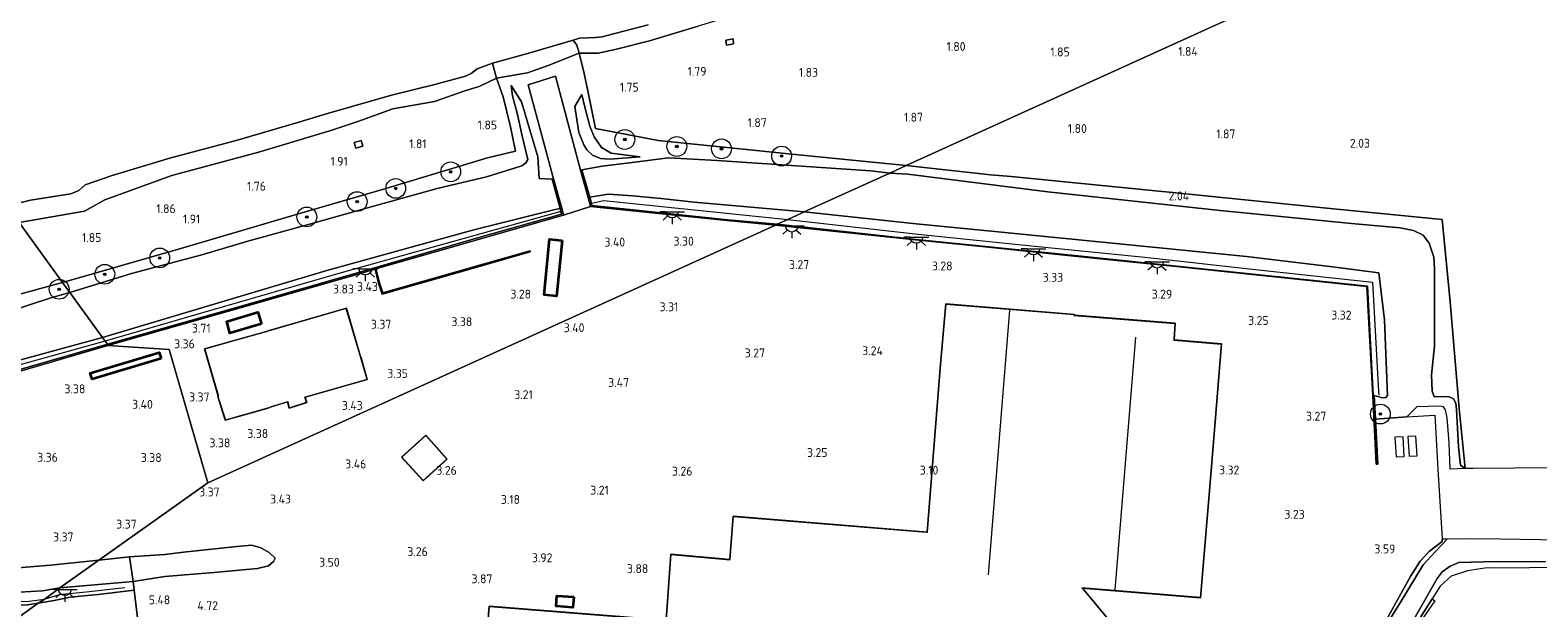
# Model space of a CAD drawing. Extents: x 130905 to 137824, y 412333 to 417928.
# Tile 278 of 313: x 137169 to 137474, y 416423 to 416540. Entities that reach past the tile are written whole.
import ezdxf
from ezdxf.enums import TextEntityAlignment as Align

# ---------------------------------------------------------------- set-up
doc = ezdxf.new("R2010")
doc.units = 0
for name, color, linetype, lineweight in [('B-ME-BV-GELEIDECONSTRUCTIE_GELEIDEBARRIER-G', 210, 'BV-GELEIDEBARRIER', 18), ('B-ME-GR-BOOM-S', 90, 'Continuous', 25), ('B-ME-GR-GRAS-GV', 60, 'Continuous', 13), ('B-ME-GW-OPHOGING_KRUIN-G', 90, 'Continuous', 18), ('B-ME-GW-TALUD_KRUIN-G', 90, 'Continuous', 18), ('B-ME-GW-TALUD_TEEN-G', 90, 'Continuous', 18), ('B-ME-IE-TERREINAFSCHEIDING_DOORGANG-G', 210, 'Continuous', 18), ('B-ME-IE-TERREINAFSCHEIDING_KUNSTMATIG_HEKWERK-G', 20, 'IE-TERREINAFSCHEIDING-KUNSTMATIG', 18), ('B-ME-IE-TERREINAFSCHEIDING_KUNSTMATIG_MUUR-GV', 90, 'Continuous', 18), ('B-ME-KG-KADASTRAAL_DAKRAND-G', 170, 'Continuous', 18), ('B-ME-KG-KADASTRAAL_NOK-G', 10, 'Continuous', 18), ('B-ME-KL-ET_LS_OV_LICHTPUNT-S', 190, 'Continuous', 25), ('B-ME-OB-BEKLEDING_STEEN-GV', 30, 'Continuous', 18), ('B-ME-OB-OEVERVOORZIENING-G', 7, 'Continuous', 18), ('B-ME-OG-BEBOUWING_BEDRIJVEN-GV', 7, 'Continuous', 18), ('B-ME-OG-BEBOUWING_KANTOOR-GV', 7, 'Continuous', 18), ('B-ME-OG-BEBOUWING_NUTSGEBOUW-GV', 7, 'Continuous', 18), ('B-ME-OG-BEBOUWING_OPSLAG-GV', 7, 'Continuous', 35), ('B-ME-OG-BEBOUWING_SCHUUR-GV', 7, 'Continuous', 35), ('B-ME-OG-TERREIN_BEDRIJVENTERREIN-GV', 7, 'Continuous', 18), ('B-ME-OG-WATER_RIVIER-GV', 130, 'Continuous', 18), ('B-ME-VH-VERHARDING_ASFALT-GV', 252, 'Continuous', 18), ('B-ME-VH-VERHARDING_BETON-GV', 252, 'Continuous', 18), ('B-ME-VH-VERHARDING_HALFVERHARDING-GV', 252, 'Continuous', 18), ('B-ME-VH-VERHARDING_STRAATBAKSTEEN-GV', 252, 'Continuous', 18), ('B-ME-VH-VERHARDING_TEGEL-GV', 252, 'Continuous', 18), ('X-XX-AL-HOOGTELABEL-S', 7, 'Continuous', 25)]:
    doc.layers.add(name, color=color, linetype=linetype, lineweight=lineweight)
doc.styles.add('NLCS-ISO-ANNOTATIVE-T18', font='NLCS-ISO.ttf', dxfattribs={"height": 1.8})
doc.linetypes.add('BV-GELEIDEBARRIER', pattern='A,10,-3,[109,NLCS.SHX,S=1,R=0,X=0,Y=0],-3', length=16)
doc.linetypes.add('IE-TERREINAFSCHEIDING-KUNSTMATIG', pattern='A,4,[82,NLCS.SHX,S=0.75,R=90,X=0,Y=0],4,-2', length=10)

# ---------------------------------------------------------------- blocks, each defined once
blk = doc.blocks.new('SAL-HOOGTELABEL-SO')
at = {"color": 0, "linetype": 'ByBlock', "lineweight": -2, "style": 'NLCS-ISO-ANNOTATIVE-T18'}
blk.add_attdef('HOOGTE', text='', height=1.8, dxfattribs=at).set_placement((2.79, 0), align=Align.RIGHT)
blk = doc.blocks.new('SGR-BOOM_01-SO')
at = {"linetype": 'ByBlock', "lineweight": 18}
h = blk.add_hatch(color=0, dxfattribs=at)
h.dxf.hatch_style = 1
edge = h.paths.add_edge_path()
edge.add_arc((0, 0), 0.25, 0, 360)
at = {"color": 0, "linetype": 'ByBlock', "lineweight": 18}
for radius in [2, 0.25]:
    blk.add_circle((0, 0), radius, dxfattribs=at)
blk = doc.blocks.new('SKL-ET_OV_LICHTPUNT-SO')
at = {"color": 0, "linetype": 'ByBlock', "lineweight": 18}
for points in [[(-1.25, 0), (-2.5, 0)], [(1.25, 0), (2.5, 0)], [(-0.92, -0.85), (-1.83, -1.7)], [(0, -1.25), (0, -2.5)], [(0.92, -0.85), (1.83, -1.7)]]:
    blk.add_lwpolyline(points, dxfattribs=at)
blk.add_lwpolyline([(0, 0), (1.25, 0, -1), (-1.25, 0)], format="xyb", close=True, dxfattribs=at)

msp = doc.modelspace()

# ---------------------------------------------------------------- linework, layer by layer
at = {"layer": 'B-ME-BV-GELEIDECONSTRUCTIE_GELEIDEBARRIER-G'}
for points in [[(137187.74, 416427.194, 5.86), (137179.873, 416426.283, 6.135), (137174.444, 416425.767, 6.26), (137171.378, 416424.792, 6.185)], [(137171.378, 416424.792, 6.185), (137168.393, 416424.42, 6.135), (137165.54, 416424.365, 6.01)]]:
    msp.add_polyline3d(points, dxfattribs=at)
at = {"layer": 'B-ME-GR-GRAS-GV'}
for points in [[(137500.845, 416583.124, 2.051), (137345.766, 416512.62, 1.954), (137325.302, 416514.692, 1.936), (137295.575, 416517.728, 1.88), (137282.917, 416520.137, 1.967), (137281.351, 416527.759, 2.01), (137280.64, 416531.23, 1.967), (137279.612, 416535.383, 2.003), (137283.432, 416535.363, 1.783), (137286.866, 416536.101, 1.76), (137293.816, 416537.891, 1.816), (137303.653, 416540.837, 1.803)], [(137485.307, 416451.541, 2.051), (137460.477, 416451.291, 2.093), (137458.812, 416451.3, 2.111), (137457.6, 416463.435, 2.186), (137455.78, 416485.045, 2.258), (137454.139, 416501.71, 2.297), (137432.172, 416503.87, 2.114), (137402.304, 416506.9, 2.048), (137366.992, 416510.435, 1.934), (137362.827, 416510.767, 2.014), (137345.766, 416512.62, 1.954), (137500.845, 416583.124, 2.051)], [(137166.343, 416501.09, 1.733), (137175.105, 416488.992, 1.87), (137163.545, 416485.797, 1.965)], [(137482.896, 416431.335, 3.399), (137471.824, 416431.218, 3.372), (137462.815, 416431.123, 3.351), (137459.256, 416430.61, 3.423), (137455.956, 416429.505, 3.381), (137453.752, 416427.527, 3.495), (137452.109, 416424.921, 3.536), (137446.945, 416416.73, 3.666)], [(137448.462, 416420.883, 3.614), (137453.13, 416429.082, 3.476), (137454.168, 416430.399, 3.476), (137455.806, 416431.523, 3.476), (137457.553, 416432.302, 3.476), (137465.097, 416432.511, 3.464), (137475.075, 416432.454, 3.514)]]:
    msp.add_polyline3d(points, dxfattribs=at)
for points in [[(137309.282, 416538.01, 1.913), (137309.378, 416536.982, 1.9), (137310.808, 416537.243, 1.825), (137310.758, 416538.293, 1.913)], [(137280.64, 416531.23, 1.967), (137281.351, 416527.759, 2.01), (137282.917, 416520.137, 1.967), (137295.575, 416517.728, 1.88), (137325.302, 416514.692, 1.936), (137345.766, 416512.62, 1.954), (137342.45, 416511.112, 1.875), (137338.617, 416511.529, 1.875), (137307.503, 416513.67, 2.02), (137297.702, 416514.2, 2.14), (137290.344, 416513.269, 2.886), (137284.285, 416512.482, 3.455), (137280.126, 416511.78, 3.211), (137279.904, 416511.719, 3.224), (137274.795, 416530.697, 2.421), (137269.3, 416528.937, 2.399), (137274.415, 416509.973, 3.295), (137274.126, 416509.893, 3.191), (137271.494, 416510.027, 3.191), (137271.279, 416514.365, 2.978), (137267.963, 416525.554, 2.386), (137265.839, 416528.846, 2.083), (137266.091, 416526.707, 2.058), (137267.109, 416522.957, 2.108), (137268.018, 416518.9, 2.295), (137269.203, 416513.845, 2.508), (137268.847, 416513.168, 2.495), (137267.991, 416512.593, 2.508), (137260.852, 416510.339, 2.344), (137250.913, 416507.966, 2.144), (137237.56, 416504.282, 1.994), (137225.364, 416500.837, 2.019), (137212.563, 416497.302, 1.982), (137203.267, 416494.551, 1.999), (137189.036, 416490.756, 1.91), (137176.594, 416486.934, 1.944), (137175.105, 416488.992, 1.87), (137198.599, 416495.717, 1.952), (137222.813, 416502.833, 1.977), (137240.527, 416507.975, 1.944), (137261.039, 416514.168, 2.264), (137266.74, 416515.527, 2.233), (137265.747, 416520.481, 2.071), (137264.251, 416526.519, 1.858), (137262.918, 416530.333, 1.869), (137269.136, 416531.407, 2.355), (137273.369, 416532.875, 1.995), (137279.612, 416535.383, 2.003)], [(137265.747, 416520.481, 2.071), (137266.74, 416515.527, 2.233), (137261.039, 416514.168, 2.264), (137240.527, 416507.975, 1.944), (137222.813, 416502.833, 1.977), (137198.599, 416495.717, 1.952), (137175.105, 416488.992, 1.87), (137166.343, 416501.09, 1.733), (137179.534, 416503.429, 1.888), (137183.693, 416505.703, 1.895), (137197.208, 416510.59, 1.921), (137215.052, 416515.39, 1.887), (137229.368, 416519.711, 1.915), (137234.813, 416521.56, 1.843), (137241.946, 416524.126, 1.839), (137250.334, 416525.581, 1.808), (137256.513, 416527.778, 1.801), (137259.407, 416528.658, 1.75), (137262.918, 416530.333, 1.869), (137264.251, 416526.519, 1.858)], [(137208.66, 416485.427, 6.126), (137183.185, 416477.827, 6.015), (137176.594, 416486.934, 1.944), (137189.036, 416490.756, 1.91), (137203.267, 416494.551, 1.999), (137212.563, 416497.302, 1.982), (137225.364, 416500.837, 2.019), (137237.56, 416504.282, 1.994), (137250.913, 416507.966, 2.144), (137260.852, 416510.339, 2.344), (137267.991, 416512.593, 2.508), (137268.847, 416513.168, 2.495), (137269.203, 416513.845, 2.508), (137268.018, 416518.9, 2.295), (137267.109, 416522.957, 2.108), (137266.091, 416526.707, 2.058), (137265.839, 416528.846, 2.083), (137267.963, 416525.554, 2.386), (137271.279, 416514.365, 2.978), (137271.494, 416510.027, 3.191), (137274.126, 416509.893, 3.191), (137275.787, 416503.908, 6.12), (137274.744, 416503.703, 6.057), (137258.29, 416499.606, 6.041), (137228.586, 416491.375, 6.017)], [(137283.947, 416514.041, 3.115), (137285.791, 416513.9, 3.05), (137291.921, 416514.364, 2.562), (137288.161, 416514.838, 2.042), (137286.058, 416515.107, 2.067), (137284.109, 416516.303, 2.078), (137282.667, 416518.451, 2.089), (137281.753, 416520.614, 2.014), (137280.749, 416524.456, 2.039), (137280.151, 416527.023, 2.102), (137278.713, 416524.568, 2.627), (137279.523, 416519.325, 2.952), (137280.532, 416516.843, 3.017), (137281.135, 416515.809, 3.05), (137282.276, 416514.713, 3.115)], [(137291.921, 416514.364, 2.562), (137285.791, 416513.9, 3.05), (137283.947, 416514.041, 3.115), (137282.276, 416514.713, 3.115), (137281.135, 416515.809, 3.05), (137280.532, 416516.843, 3.017), (137279.523, 416519.325, 2.952), (137278.713, 416524.568, 2.627), (137280.151, 416527.023, 2.102), (137280.749, 416524.456, 2.039), (137281.753, 416520.614, 2.014), (137282.667, 416518.451, 2.089), (137284.109, 416516.303, 2.078), (137286.058, 416515.107, 2.067), (137288.161, 416514.838, 2.042)], [(137234.087, 416517.307, 1.959), (137234.442, 416516.122, 1.956), (137235.852, 416516.545, 1.956), (137235.497, 416517.73, 1.959)], [(137342.45, 416511.112, 1.875), (137325.117, 416503.232, 5.718), (137302.871, 416505.247, 5.802), (137296.781, 416505.866, 5.91), (137290.469, 416506.505, 5.894), (137285.445, 416506.819, 5.904), (137281.78, 416506.259, 6.02), (137280.126, 416511.78, 3.211), (137284.285, 416512.482, 3.455), (137290.344, 416513.269, 2.886), (137297.702, 416514.2, 2.14), (137307.503, 416513.67, 2.02), (137338.617, 416511.529, 1.875)], [(137455.78, 416485.045, 2.258), (137457.6, 416463.435, 2.186), (137458.812, 416451.3, 2.111), (137457.86, 416452.026, 2.186), (137457.479, 416455.716, 2.186), (137457.049, 416463.228, 2.186), (137456.906, 416464.539, 2.122), (137456.44, 416465.421, 2.134), (137455.571, 416465.79, 2.164), (137454.55, 416465.907, 2.164), (137452.558, 416465.823, 2.17), (137452.165, 416466.983, 2.17), (137451.986, 416470.265, 2.179), (137452.58, 416476.076, 2.158), (137452.619, 416491.794, 2.158), (137452.474, 416494.103, 2.161), (137451.532, 416496.894, 2.17), (137450.321, 416498.542, 2.17), (137448.374, 416499.48, 2.161), (137445.662, 416500.013, 2.107), (137435.815, 416500.87, 2.11), (137409.24, 416503.532, 2.062), (137374.371, 416507.311, 1.927), (137346.064, 416510.887, 1.873), (137342.45, 416511.112, 1.875), (137345.766, 416512.62, 1.954), (137362.827, 416510.767, 2.014), (137366.992, 416510.435, 1.934), (137402.304, 416506.9, 2.048), (137432.172, 416503.87, 2.114), (137454.139, 416501.71, 2.297)], [(137452.165, 416466.983, 2.17), (137452.558, 416465.823, 2.17), (137454.55, 416465.907, 2.164), (137455.571, 416465.79, 2.164), (137456.44, 416465.421, 2.134), (137456.906, 416464.539, 2.122), (137457.049, 416463.228, 2.186), (137457.479, 416455.716, 2.186), (137457.86, 416452.026, 2.186), (137458.812, 416451.3, 2.111), (137455.739, 416451.198, 3.257), (137455.539, 416456.546, 3.185), (137455.187, 416461.559, 3.155), (137454.814, 416463.187, 3.158), (137454.412, 416463.801, 3.167), (137453.644, 416463.956, 3.188), (137449.048, 416463.785, 3.167), (137446.994, 416461.782, 3.34), (137440.652, 416461.319, 3.362), (137440.396, 416466.076, 6.264), (137441.815, 416465.71, 5.939), (137442.669, 416465.638, 5.727), (137443.103, 416466.091, 5.778), (137442.458, 416481.399, 5.841), (137441.327, 416490.894, 5.784), (137431.956, 416492.143, 5.718), (137414.58, 416494.211, 5.712), (137389.47, 416496.735, 5.601), (137363.664, 416499.286, 5.983), (137347.792, 416500.831, 5.628), (137325.117, 416503.232, 5.718), (137342.45, 416511.112, 1.875), (137346.064, 416510.887, 1.873), (137374.371, 416507.311, 1.927), (137409.24, 416503.532, 2.062), (137435.815, 416500.87, 2.11), (137445.662, 416500.013, 2.107), (137448.374, 416499.48, 2.161), (137450.321, 416498.542, 2.17), (137451.532, 416496.894, 2.17), (137452.474, 416494.103, 2.161), (137452.619, 416491.794, 2.158), (137452.58, 416476.076, 2.158), (137451.986, 416470.265, 2.179)], [(137321.789, 416501.719, 6.081), (137319.638, 416500.741, 6.268), (137309.621, 416501.666, 6.297), (137282.202, 416504.574, 6.33), (137281.985, 416505.472, 6.155), (137281.78, 416506.259, 6.02), (137285.445, 416506.819, 5.904), (137290.469, 416506.505, 5.894), (137296.781, 416505.866, 5.91), (137302.871, 416505.247, 5.802), (137325.117, 416503.232, 5.718), (137324.569, 416502.983, 5.839)], [(137213.61, 416484.854, 6.33), (137184.23, 416476.466, 6.309), (137183.728, 416477.119, 6.329), (137183.185, 416477.827, 6.015), (137208.66, 416485.427, 6.126), (137228.586, 416491.375, 6.017), (137258.29, 416499.606, 6.041), (137274.744, 416503.703, 6.057), (137275.787, 416503.908, 6.12), (137276.057, 416502.813, 6.303), (137259.318, 416498.067, 6.3), (137235.48, 416491.125, 6.318)], [(137443.103, 416466.091, 5.778), (137442.669, 416465.638, 5.727), (137441.815, 416465.71, 5.939), (137440.396, 416466.076, 6.264), (137440.199, 416466.077, 6.264), (137439.022, 416488.252, 6.312), (137400.41, 416492.298, 6.267), (137380.434, 416494.34, 6.263), (137360.459, 416496.383, 6.258), (137348.342, 416497.629, 6.258), (137319.638, 416500.741, 6.268), (137321.789, 416501.719, 6.081), (137324.569, 416502.983, 5.839), (137325.117, 416503.232, 5.718), (137347.792, 416500.831, 5.628), (137363.664, 416499.286, 5.983), (137389.47, 416496.735, 5.601), (137414.58, 416494.211, 5.712), (137431.956, 416492.143, 5.718), (137441.327, 416490.894, 5.784), (137442.458, 416481.399, 5.841)], [(137172.763, 416485.891, 1.947), (137164.336, 416483.077, 1.992), (137163.545, 416485.797, 1.965), (137175.105, 416488.992, 1.87), (137176.594, 416486.934, 1.944)], [(137160.414, 416471.644, 6.047), (137149.062, 416468.597, 6.072), (137145.678, 416474.451, 3.366), (137144.566, 416476.328, 2.481), (137143.883, 416477.357, 2.249), (137146.374, 416477.539, 2.211), (137153.205, 416479.568, 2.08), (137159.128, 416481.554, 1.987), (137164.336, 416483.077, 1.992), (137172.763, 416485.891, 1.947), (137176.594, 416486.934, 1.944), (137183.185, 416477.827, 6.015)], [(137166.96, 416471.46, 6.309), (137150.056, 416466.641, 6.321), (137149.714, 416467.621, 6.191), (137149.062, 416468.597, 6.072), (137160.414, 416471.644, 6.047), (137183.185, 416477.827, 6.015), (137183.728, 416477.119, 6.329), (137184.23, 416476.466, 6.309)], [(137159.837, 416426.094, 5.681), (137155.071, 416426.027, 5.473), (137154.634, 416429.923, 3.794), (137154.595, 416430.265, 3.333), (137172.693, 416431.777, 3.335), (137182.476, 416432.76, 3.383), (137174.56, 416427.138, 6.005), (137171.054, 416426.554, 6.1), (137166.354, 416426.305, 5.95)], [(137189.37, 416428.484, 5.842), (137174.56, 416427.138, 6.005), (137182.476, 416432.76, 3.383), (137188.688, 416433.46, 3.493)], [(137154.339, 416429.862, 6.196), (137154.725, 416426.418, 6.077), (137154.996, 416424.006, 5.384), (137155.294, 416424.04, 5.434), (137155.071, 416426.027, 5.473), (137159.837, 416426.094, 5.681), (137166.354, 416426.305, 5.95), (137171.054, 416426.554, 6.1), (137174.56, 416427.138, 6.005), (137171.378, 416424.792, 6.185), (137170.217, 416424.055, 6.127), (137168.008, 416423.705, 5.988), (137162.687, 416423.455, 5.778), (137155.711, 416423.573, 5.17), (137153.026, 416423.869, 4.972), (137143.433, 416425.013, 3.951), (137139.451, 416425.173, 3.514), (137139.721, 416427.085, 3.573), (137143.843, 416426.735, 4.011), (137147.703, 416426.818, 4.694), (137151.004, 416426.635, 5.435), (137151.882, 416426.871, 5.738), (137152.173, 416427.544, 5.835), (137152.042, 416429.39, 5.919)], [(137173.42, 416424.585, 6.142), (137170.217, 416424.055, 6.127), (137171.378, 416424.792, 6.185), (137174.56, 416427.138, 6.005), (137189.37, 416428.484, 5.842), (137189.534, 416427.328, 5.932), (137189.614, 416426.675, 5.809), (137182.345, 416425.825, 6.007), (137176.653, 416425.253, 6.097)]]:
    msp.add_polyline3d(points, close=True, dxfattribs=at)
at = {"layer": 'B-ME-GW-OPHOGING_KRUIN-G'}
for points in [[(137275.929, 416503.334, 6.216), (137253.942, 416497.184, 6.197), (137231.956, 416491.035, 6.177), (137203.446, 416482.812, 6.327), (137183.728, 416477.119, 6.329)], [(137282.117, 416504.988, 6.248), (137284.565, 416505.535, 6.084), (137321.789, 416501.719, 6.081)], [(137321.789, 416501.719, 6.081), (137348.154, 416498.726, 6.099), (137371.076, 416496.413, 6.072), (137393.998, 416494.1, 6.045), (137417.028, 416491.552, 6.105), (137440.058, 416489.004, 6.165), (137441.308, 416466.87, 6.204), (137441.332, 416466.169, 6.18)], [(137183.728, 416477.119, 6.329), (137149.714, 416467.621, 6.191), (137148.886, 416466.447, 6.188), (137153.261, 416429.641, 6.093), (137153.342, 416426.431, 6.093), (137153.026, 416423.869, 4.972)]]:
    msp.add_polyline3d(points, dxfattribs=at)
at = {"layer": 'B-ME-GW-TALUD_KRUIN-G'}
for points in [[(137356.575, 416555.958, 1.834), (137348.89, 416553.422, 1.842), (137339.547, 416550.946, 1.87), (137324.807, 416546.677, 1.894), (137313.72, 416543.856, 1.85), (137303.653, 416540.837, 1.803), (137293.816, 416537.891, 1.816), (137286.866, 416536.101, 1.76), (137283.432, 416535.363, 1.783), (137279.612, 416535.383, 2.003), (137273.369, 416532.875, 1.995), (137269.136, 416531.407, 2.355), (137262.918, 416530.333, 1.869), (137259.407, 416528.658, 1.75), (137256.513, 416527.778, 1.801), (137250.334, 416525.581, 1.808), (137241.946, 416524.126, 1.839), (137234.813, 416521.56, 1.843), (137229.368, 416519.711, 1.915), (137215.052, 416515.39, 1.887), (137197.208, 416510.59, 1.921), (137183.693, 416505.703, 1.895), (137179.534, 416503.429, 1.888), (137166.343, 416501.09, 1.733)], [(137265.839, 416528.846, 2.083), (137267.963, 416525.554, 2.386), (137271.279, 416514.365, 2.978), (137271.494, 416510.027, 3.191)], [(137291.921, 416514.364, 2.562), (137285.791, 416513.9, 3.05), (137283.947, 416514.041, 3.115), (137282.276, 416514.713, 3.115), (137281.135, 416515.809, 3.05), (137280.532, 416516.843, 3.017), (137279.523, 416519.325, 2.952), (137278.713, 416524.568, 2.627), (137280.151, 416527.023, 2.102)], [(137281.78, 416506.259, 6.02), (137285.445, 416506.819, 5.904), (137290.469, 416506.505, 5.894), (137296.781, 416505.866, 5.91), (137302.871, 416505.247, 5.802), (137325.117, 416503.232, 5.718)], [(137183.185, 416477.827, 6.015), (137208.66, 416485.427, 6.126), (137228.586, 416491.375, 6.017), (137258.29, 416499.606, 6.041), (137274.744, 416503.703, 6.057), (137275.787, 416503.908, 6.12)], [(137325.117, 416503.232, 5.718), (137347.792, 416500.831, 5.628), (137363.664, 416499.286, 5.983), (137389.47, 416496.735, 5.601), (137414.58, 416494.211, 5.712), (137431.956, 416492.143, 5.718), (137441.327, 416490.894, 5.784), (137442.458, 416481.399, 5.841), (137443.103, 416466.091, 5.778), (137442.669, 416465.638, 5.727), (137441.815, 416465.71, 5.939), (137440.396, 416466.076, 6.264)], [(137139.721, 416427.085, 3.573), (137143.843, 416426.735, 4.011), (137147.703, 416426.818, 4.694), (137151.004, 416426.635, 5.435), (137151.882, 416426.871, 5.738), (137152.173, 416427.544, 5.835), (137152.042, 416429.39, 5.919), (137151.82, 416433.96, 5.858), (137150.877, 416441.876, 6.155), (137148.287, 416461.577, 6.027), (137147.266, 416467.16, 6.045), (137148.122, 416468.21, 6.068), (137149.062, 416468.597, 6.072), (137160.414, 416471.644, 6.047), (137183.185, 416477.827, 6.015)], [(137218.125, 416433.186, 3.859), (137217.782, 416432.497, 4.102), (137216.763, 416431.6, 4.279), (137214.517, 416431.114, 4.471), (137205.745, 416430.304, 4.864), (137195.798, 416429.484, 5.479), (137189.37, 416428.484, 5.842), (137174.56, 416427.138, 6.005)], [(137174.56, 416427.138, 6.005), (137171.054, 416426.554, 6.1), (137166.354, 416426.305, 5.95), (137159.837, 416426.094, 5.681), (137155.071, 416426.027, 5.473)]]:
    msp.add_polyline3d(points, dxfattribs=at)
at = {"layer": 'B-ME-GW-TALUD_TEEN-G'}
for points in [[(137212.563, 416497.302, 1.982), (137225.364, 416500.837, 2.019), (137237.56, 416504.282, 1.994), (137250.913, 416507.966, 2.144), (137260.852, 416510.339, 2.344), (137267.991, 416512.593, 2.508), (137268.847, 416513.168, 2.495), (137269.203, 416513.845, 2.508), (137268.018, 416518.9, 2.295), (137267.109, 416522.957, 2.108), (137266.091, 416526.707, 2.058), (137265.839, 416528.846, 2.083)], [(137282.667, 416518.451, 2.089), (137281.753, 416520.614, 2.014), (137280.749, 416524.456, 2.039), (137280.151, 416527.023, 2.102)], [(137291.921, 416514.364, 2.562), (137288.161, 416514.838, 2.042), (137286.058, 416515.107, 2.067), (137284.109, 416516.303, 2.078), (137282.667, 416518.451, 2.089)], [(137280.126, 416511.78, 3.211), (137284.285, 416512.482, 3.455), (137290.344, 416513.269, 2.886), (137297.702, 416514.2, 2.14)], [(137342.45, 416511.112, 1.875), (137338.617, 416511.529, 1.875), (137307.503, 416513.67, 2.02), (137297.702, 416514.2, 2.14)], [(137271.494, 416510.027, 3.191), (137274.126, 416509.893, 3.191)], [(137457.049, 416463.228, 2.186), (137456.906, 416464.539, 2.122), (137456.44, 416465.421, 2.134), (137455.571, 416465.79, 2.164), (137454.55, 416465.907, 2.164), (137452.558, 416465.823, 2.17), (137452.165, 416466.983, 2.17), (137451.986, 416470.265, 2.179), (137452.58, 416476.076, 2.158), (137452.619, 416491.794, 2.158), (137452.474, 416494.103, 2.161), (137451.532, 416496.894, 2.17), (137450.321, 416498.542, 2.17), (137448.374, 416499.48, 2.161), (137445.662, 416500.013, 2.107), (137435.815, 416500.87, 2.11), (137409.24, 416503.532, 2.062), (137374.371, 416507.311, 1.927), (137346.064, 416510.887, 1.873), (137342.45, 416511.112, 1.875)], [(137212.563, 416497.302, 1.982), (137203.267, 416494.551, 1.999), (137189.036, 416490.756, 1.91), (137176.594, 416486.934, 1.944)], [(137176.594, 416486.934, 1.944), (137172.763, 416485.891, 1.947), (137164.336, 416483.077, 1.992)], [(137446.994, 416461.782, 3.34), (137440.652, 416461.319, 3.362)], [(137218.125, 416433.186, 3.859), (137216.876, 416434.305, 3.712), (137215.195, 416435.277, 3.589), (137213.376, 416435.83, 3.547), (137210.398, 416435.532, 3.538), (137199.586, 416434.363, 3.538), (137195.833, 416433.884, 3.583), (137188.688, 416433.46, 3.493)], [(137182.476, 416432.76, 3.383), (137172.693, 416431.777, 3.335), (137154.595, 416430.265, 3.333)]]:
    msp.add_polyline3d(points, dxfattribs=at)
at = {"layer": 'B-ME-IE-TERREINAFSCHEIDING_DOORGANG-G'}
for points in [[(137281.351, 416527.759, 2.01), (137280.64, 416531.23, 1.967)], [(137264.251, 416526.519, 1.858), (137265.747, 416520.481, 2.071)], [(137362.827, 416510.767, 2.014), (137366.992, 416510.435, 1.934)], [(137281.9, 416504.349, 3.356), (137276.418, 416502.603, 3.295)], [(137189.534, 416427.328, 5.932), (137189.614, 416426.675, 5.809), (137190.38, 416420.526, 5.785)]]:
    msp.add_polyline3d(points, dxfattribs=at)
at = {"layer": 'B-ME-IE-TERREINAFSCHEIDING_KUNSTMATIG_HEKWERK-G'}
for points in [[(137280.64, 416531.23, 1.967), (137279.612, 416535.383, 2.003), (137279.166, 416536.973, 1.518), (137278.41, 416537.97, 1)], [(137264.251, 416526.519, 1.858), (137262.918, 416530.333, 1.869), (137262.064, 416533.347, 1)], [(137281.351, 416527.759, 2.01), (137282.917, 416520.137, 1.967), (137295.575, 416517.728, 1.88), (137325.302, 416514.692, 1.936), (137345.766, 416512.62, 1.954)], [(137265.747, 416520.481, 2.071), (137266.74, 416515.527, 2.233), (137261.039, 416514.168, 2.264), (137240.527, 416507.975, 1.944), (137222.813, 416502.833, 1.977), (137198.599, 416495.717, 1.952), (137175.105, 416488.992, 1.87)], [(137345.766, 416512.62, 1.954), (137362.827, 416510.767, 2.014)], [(137366.992, 416510.435, 1.934), (137402.304, 416506.9, 2.048), (137432.172, 416503.87, 2.114), (137454.139, 416501.71, 2.297), (137455.78, 416485.045, 2.258), (137457.6, 416463.435, 2.186)], [(137175.105, 416488.992, 1.87), (137163.545, 416485.797, 1.965), (137163.101, 416487.634, 1.885), (137161.052, 416487.031, 1.91), (137158.023, 416486.14, 1.947), (137158.465, 416484.365, 2.004), (137150.355, 416481.795, 2.036), (137142.834, 416479.598, 2.01)], [(137453.283, 416451.18, 3.356), (137454.15, 416437.057, 3.293), (137454.18, 416436.574, 3.291), (137451.62, 416434.609, 3.3), (137449.702, 416432.54, 3.354), (137447.81, 416429.582, 3.45), (137440.988, 416417.3, 3.663), (137436.586, 416412.423, 3.714), (137428.561, 416403.747, 3.657), (137426.596, 416400.441, 3.686), (137426.375, 416400.068, 3.525), (137425.803, 416398.728, 3.702), (137424.482, 416395.636, 3.549), (137423.488, 416390.338, 3.474), (137423.995, 416385.415, 3.531)], [(137182.476, 416432.76, 3.383), (137188.688, 416433.46, 3.493), (137189.37, 416428.484, 5.842), (137189.534, 416427.328, 5.932)]]:
    msp.add_polyline3d(points, dxfattribs=at)
at = {"layer": 'B-ME-IE-TERREINAFSCHEIDING_KUNSTMATIG_MUUR-GV'}
for points in [[(137238.508, 416491.694, 5.111), (137239.214, 416488.866, 5.12), (137239.891, 416486.844, 5.12), (137255.691, 416491.379, 5.008), (137269.666, 416495.357, 3.458), (137269.722, 416495.165, 3.295), (137256.342, 416491.299, 3.295), (137239.762, 416486.6, 3.295), (137239.022, 416488.809, 3.295), (137238.316, 416491.638, 3.295), (137235.563, 416490.837, 3.295), (137213.693, 416484.566, 3.295), (137184.312, 416476.178, 3.295), (137184.23, 416476.466, 6.309), (137213.61, 416484.854, 6.33), (137235.48, 416491.125, 6.318), (137259.318, 416498.067, 6.3), (137276.057, 416502.813, 6.303), (137275.787, 416503.908, 6.12), (137274.126, 416509.893, 3.191), (137274.415, 416509.973, 3.295), (137276.077, 416503.984, 3.295), (137276.418, 416502.603, 3.295), (137254.27, 416496.219, 4.908)], [(137319.638, 416500.741, 6.268), (137319.341, 416500.532, 3.328), (137309.564, 416501.487, 3.27), (137281.9, 416504.349, 3.356), (137281.659, 416505.395, 3.36), (137279.904, 416511.719, 3.224), (137280.126, 416511.78, 3.211), (137281.78, 416506.259, 6.02), (137281.985, 416505.472, 6.155), (137282.202, 416504.574, 6.33), (137309.621, 416501.666, 6.297)], [(137441.136, 416452.21, 3.297), (137440.836, 416452.194, 3.297), (137440.099, 416466.071, 3.396), (137438.927, 416488.162, 3.393), (137400.399, 416492.198, 3.393), (137380.424, 416494.241, 3.384), (137360.449, 416496.284, 3.375), (137348.332, 416497.529, 3.306), (137319.341, 416500.532, 3.328), (137319.638, 416500.741, 6.268), (137348.342, 416497.629, 6.258), (137360.459, 416496.383, 6.258), (137380.434, 416494.34, 6.263), (137400.41, 416492.298, 6.267), (137439.022, 416488.252, 6.312), (137440.199, 416466.077, 6.264), (137440.396, 416466.076, 6.264), (137440.652, 416461.319, 3.362)], [(137154.634, 416429.923, 3.794), (137154.339, 416429.862, 6.196), (137154.062, 416432.328, 6.246), (137150.974, 416459.117, 6.321), (137150.056, 416466.641, 6.321), (137166.96, 416471.46, 6.309), (137184.23, 416476.466, 6.309), (137184.312, 416476.178, 3.295), (137167.043, 416471.172, 3.295), (137150.385, 416466.423, 3.295), (137151.272, 416459.152, 3.295), (137154.36, 416432.362, 3.295), (137154.595, 416430.265, 3.333)]]:
    msp.add_polyline3d(points, close=True, dxfattribs=at)
at = {"layer": 'B-ME-KG-KADASTRAAL_DAKRAND-G'}
msp.add_polyline3d([(137259.357, 416397.443, 13.458), (137261.474, 416423.403, 15.636), (137297.242, 416420.582, 15.531), (137298.179, 416433.938, 14.181), (137310.108, 416432.858, 14.139), (137310.119, 416432.962, 8.721), (137310.781, 416441.628, 6.852), (137349.805, 416438.437, 6.855), (137350.069, 416438.405, 10.023), (137352.709, 416472.213, 9.948), (137353.841, 416484.599, 9.981), (137379.708, 416482.472, 9.984), (137379.689, 416482.304, 6.498), (137400.091, 416480.653, 6.585), (137399.903, 416477.485, 6.528), (137399.879, 416477.286, 9.816), (137409.46, 416476.471, 9.66), (137407.355, 416450.843, 9.684), (137405.25, 416425.215, 9.708), (137381.294, 416427.189, 10.794), (137381.487, 416426.952, 11.889), (137386.961, 416420.356, 11.889)], dxfattribs=at)
for points in [[(137232.507, 416483.729, 10.136), (137216.711, 416479.117, 10.136), (137216.389, 416479.023, 13.671), (137203.922, 416475.486, 13.671), (137206.564, 416466.15, 13.509), (137206.626, 416465.719, 8.873), (137208.066, 416461.176, 8.873), (137216.672, 416463.595, 8.905), (137217.083, 416463.75, 7.238), (137220.687, 416464.863, 7.238), (137220.979, 416463.6, 7.238), (137224.456, 416464.712, 7.238), (137224.103, 416465.783, 7.238), (137236.702, 416469.347, 7.238), (137235.437, 416473.73, 7.238), (137235.282, 416474.205, 10.136)], [(137248.604, 416457.986, 6.293), (137243.771, 416453.588, 6.242), (137248.083, 416448.871, 6.206), (137252.837, 416453.204, 6.251)], [(137278.305, 416423.267, 7.764), (137275.011, 416423.512, 7.777), (137275.16, 416425.516, 7.839), (137278.454, 416425.271, 7.877)]]:
    msp.add_polyline3d(points, close=True, dxfattribs=at)
at = {"layer": 'B-ME-KG-KADASTRAAL_NOK-G'}
for points in [[(137362.368, 416429.825, 11.379), (137364.543, 416456.592, 11.379), (137366.719, 416483.359, 11.379)], [(137392.136, 416477.883, 11.49), (137390.048, 416452.34, 11.492), (137387.961, 416426.797, 11.493)]]:
    msp.add_polyline3d(points, dxfattribs=at)
at = {"layer": 'B-ME-OB-BEKLEDING_STEEN-GV'}
for points in [[(137303.653, 416540.837, 1.803), (137293.816, 416537.891, 1.816), (137286.866, 416536.101, 1.76), (137283.432, 416535.363, 1.783), (137279.612, 416535.383, 2.003), (137279.166, 416536.973, 1.518), (137278.41, 416537.97, 1), (137279.674, 416538.4, 1), (137282.88, 416538.575, 1), (137284.248, 416538.674, 1), (137285.286, 416538.925, 1), (137293.588, 416541.127, 1)], [(137165.675, 416504.88, 1), (137168.633, 416505.606, 1), (137174.62, 416506.586, 1), (137176.793, 416506.91, 1), (137178.392, 416507.584, 1), (137179.693, 416508.709, 1), (137181.653, 416509.416, 1), (137185.172, 416510.604, 1), (137197.006, 416514.16, 1), (137210.219, 416517.721, 1), (137222.876, 416521.384, 1), (137228.92, 416523.231, 1), (137241.952, 416526.943, 1), (137250.447, 416529.04, 1), (137256.625, 416530.717, 1), (137257.769, 416531.274, 1), (137259.009, 416532.218, 1), (137262.064, 416533.347, 1), (137262.918, 416530.333, 1.869), (137259.407, 416528.658, 1.75), (137256.513, 416527.778, 1.801), (137250.334, 416525.581, 1.808), (137241.946, 416524.126, 1.839), (137234.813, 416521.56, 1.843), (137229.368, 416519.711, 1.915), (137215.052, 416515.39, 1.887), (137197.208, 416510.59, 1.921), (137183.693, 416505.703, 1.895), (137179.534, 416503.429, 1.888), (137166.343, 416501.09, 1.733)]]:
    msp.add_polyline3d(points, dxfattribs=at)
msp.add_polyline3d([(137269.136, 416531.407, 2.355), (137262.918, 416530.333, 1.869), (137262.064, 416533.347, 1), (137269.45, 416535.376, 1), (137275.173, 416537.059, 1), (137278.41, 416537.97, 1), (137279.166, 416536.973, 1.518), (137279.612, 416535.383, 2.003), (137273.369, 416532.875, 1.995)], close=True, dxfattribs=at)
at = {"layer": 'B-ME-OB-OEVERVOORZIENING-G'}
msp.add_polyline3d([(137293.588, 416541.127, 1), (137285.286, 416538.925, 1), (137284.248, 416538.674, 1), (137282.88, 416538.575, 1), (137279.674, 416538.4, 1), (137278.41, 416537.97, 1), (137275.173, 416537.059, 1), (137269.45, 416535.376, 1), (137262.064, 416533.347, 1), (137259.009, 416532.218, 1), (137257.769, 416531.274, 1), (137256.625, 416530.717, 1), (137250.447, 416529.04, 1), (137241.952, 416526.943, 1), (137228.92, 416523.231, 1), (137222.876, 416521.384, 1), (137210.219, 416517.721, 1), (137197.006, 416514.16, 1), (137185.172, 416510.604, 1), (137181.653, 416509.416, 1), (137179.693, 416508.709, 1), (137178.392, 416507.584, 1), (137176.793, 416506.91, 1), (137174.62, 416506.586, 1), (137168.633, 416505.606, 1), (137165.675, 416504.88, 1)], dxfattribs=at)
at = {"layer": 'B-ME-OG-BEBOUWING_BEDRIJVEN-GV'}
msp.add_polyline3d([(137260.596, 416413.244, 4.302), (137261.428, 416423.457, 4.098), (137297.195, 416420.636, 4.116), (137298.133, 416433.992, 3.702), (137310.063, 416432.912, 3.564), (137310.735, 416441.682, 3.453), (137350.023, 416438.46, 3.171), (137352.678, 416472.42, 3.237), (137353.796, 416484.653, 3.24), (137379.764, 416482.517, 3.285), (137379.745, 416482.35, 3.285), (137400.144, 416480.699, 3.297), (137399.935, 416477.331, 3.324), (137409.514, 416476.517, 3.291), (137407.405, 416450.839, 3.346), (137405.296, 416425.162, 3.402), (137381.407, 416427.129, 3.402), (137387.012, 416420.372, 3.432)], dxfattribs=at)
at = {"layer": 'B-ME-OG-BEBOUWING_KANTOOR-GV'}
msp.add_polyline3d([(137252.908, 416453.2, 3.404), (137248.08, 416448.8, 3.404), (137243.7, 416453.591, 3.404), (137248.608, 416458.057, 3.404)], close=True, dxfattribs=at)
at = {"layer": 'B-ME-OG-BEBOUWING_NUTSGEBOUW-GV'}
msp.add_polyline3d([(137224.167, 416465.749, 3.52), (137224.52, 416464.68, 3.52), (137220.943, 416463.536, 3.52), (137220.65, 416464.8, 3.52), (137217.099, 416463.702, 3.52), (137216.688, 416463.548, 3.52), (137208.033, 416461.115, 3.52), (137206.577, 416465.708, 3.52), (137206.516, 416466.14, 3.52), (137203.86, 416475.521, 3.52), (137216.375, 416479.071, 3.52), (137216.697, 416479.165, 3.52), (137232.542, 416483.791, 3.52), (137235.33, 416474.219, 3.52), (137235.485, 416473.745, 3.52), (137236.764, 416469.312, 3.52)], close=True, dxfattribs=at)
at = {"layer": 'B-ME-OG-BEBOUWING_OPSLAG-GV'}
for points in [[(137276.148, 416497.472, 3.421), (137275.027, 416486.214, 3.421), (137272.508, 416486.465, 3.421), (137273.629, 416497.723, 3.421)], [(137215.348, 416480.605, 3.953), (137208.956, 416478.729, 3.953), (137208.38, 416481.102, 3.806), (137214.586, 416482.925, 3.936)], [(137195.088, 416473.585, 3.351), (137181.143, 416469.366, 3.433), (137180.679, 416470.609, 3.4), (137194.657, 416474.791, 3.351)]]:
    msp.add_polyline3d(points, close=True, dxfattribs=at)
at = {"layer": 'B-ME-OG-BEBOUWING_SCHUUR-GV'}
msp.add_polyline3d([(137278.508, 416425.317, 4.264), (137278.351, 416423.213, 4.264), (137274.957, 416423.465, 4.264), (137275.114, 416425.569, 4.264)], close=True, dxfattribs=at)
at = {"layer": 'B-ME-OG-TERREIN_BEDRIJVENTERREIN-GV'}
for points in [[(137319.341, 416500.532, 3.328), (137204.488, 416448.39, 3.378), (137196.694, 416475.397, 3.295), (137184.312, 416476.178, 3.295), (137213.693, 416484.566, 3.295), (137235.563, 416490.837, 3.295), (137238.316, 416491.638, 3.295), (137239.022, 416488.809, 3.295), (137239.762, 416486.6, 3.295), (137256.342, 416491.299, 3.295), (137269.722, 416495.165, 3.295), (137269.666, 416495.357, 3.458), (137255.691, 416491.379, 5.008), (137239.891, 416486.844, 5.12), (137239.214, 416488.866, 5.12), (137238.508, 416491.694, 5.111), (137254.27, 416496.219, 4.908), (137276.418, 416502.603, 3.295), (137281.9, 416504.349, 3.356), (137309.564, 416501.487, 3.27)], [(137273.629, 416497.723, 3.421), (137272.508, 416486.465, 3.421), (137275.027, 416486.214, 3.421), (137276.148, 416497.472, 3.421)], [(137232.542, 416483.791, 3.52), (137216.697, 416479.165, 3.52), (137216.375, 416479.071, 3.52), (137203.86, 416475.521, 3.52), (137206.516, 416466.14, 3.52), (137206.577, 416465.708, 3.52), (137208.033, 416461.115, 3.52), (137216.688, 416463.548, 3.52), (137217.099, 416463.702, 3.52), (137220.65, 416464.8, 3.52), (137220.943, 416463.536, 3.52), (137224.52, 416464.68, 3.52), (137224.167, 416465.749, 3.52), (137236.764, 416469.312, 3.52), (137235.485, 416473.745, 3.52), (137235.33, 416474.219, 3.52)], [(137215.348, 416480.605, 3.953), (137214.586, 416482.925, 3.936), (137208.38, 416481.102, 3.806), (137208.956, 416478.729, 3.953)], [(137196.694, 416475.397, 3.295), (137204.488, 416448.39, 3.378), (137182.476, 416432.76, 3.383), (137172.693, 416431.777, 3.335), (137154.595, 416430.265, 3.333), (137154.36, 416432.362, 3.295), (137151.272, 416459.152, 3.295), (137150.385, 416466.423, 3.295), (137167.043, 416471.172, 3.295), (137184.312, 416476.178, 3.295)], [(137180.679, 416470.609, 3.4), (137181.143, 416469.366, 3.433), (137195.088, 416473.585, 3.351), (137194.657, 416474.791, 3.351)], [(137243.7, 416453.591, 3.404), (137248.08, 416448.8, 3.404), (137252.908, 416453.2, 3.404), (137248.608, 416458.057, 3.404)], [(137446.48, 416453.737, 3.335), (137446.249, 416457.704, 3.335), (137444.606, 416457.66, 3.335), (137444.884, 416453.68, 3.335)], [(137447.207, 416457.808, 3.335), (137447.484, 416453.827, 3.335), (137449.081, 416453.885, 3.335), (137448.849, 416457.851, 3.335)], [(137195.798, 416429.484, 5.479), (137189.37, 416428.484, 5.842), (137188.688, 416433.46, 3.493), (137195.833, 416433.884, 3.583), (137199.586, 416434.363, 3.538), (137210.398, 416435.532, 3.538), (137213.376, 416435.83, 3.547), (137215.195, 416435.277, 3.589), (137216.876, 416434.305, 3.712), (137218.125, 416433.186, 3.859), (137217.782, 416432.497, 4.102), (137216.763, 416431.6, 4.279), (137214.517, 416431.114, 4.471), (137205.745, 416430.304, 4.864)], [(137274.957, 416423.465, 4.264), (137278.351, 416423.213, 4.264), (137278.508, 416425.317, 4.264), (137275.114, 416425.569, 4.264)]]:
    msp.add_polyline3d(points, close=True, dxfattribs=at)
for points in [[(137190.38, 416420.526, 5.785), (137189.614, 416426.675, 5.809), (137189.534, 416427.328, 5.932), (137189.37, 416428.484, 5.842), (137195.798, 416429.484, 5.479), (137205.745, 416430.304, 4.864), (137214.517, 416431.114, 4.471), (137216.763, 416431.6, 4.279), (137217.782, 416432.497, 4.102), (137218.125, 416433.186, 3.859), (137216.876, 416434.305, 3.712), (137215.195, 416435.277, 3.589), (137213.376, 416435.83, 3.547), (137210.398, 416435.532, 3.538), (137199.586, 416434.363, 3.538), (137195.833, 416433.884, 3.583), (137188.688, 416433.46, 3.493), (137182.476, 416432.76, 3.383), (137204.488, 416448.39, 3.378), (137319.341, 416500.532, 3.328), (137348.332, 416497.529, 3.306), (137360.449, 416496.284, 3.375), (137380.424, 416494.241, 3.384), (137400.399, 416492.198, 3.393), (137438.927, 416488.162, 3.393), (137440.099, 416466.071, 3.396), (137440.836, 416452.194, 3.297), (137441.136, 416452.21, 3.297), (137440.652, 416461.319, 3.362), (137446.994, 416461.782, 3.34), (137452.658, 416462.082, 3.305), (137453.283, 416451.18, 3.356), (137454.15, 416437.057, 3.293), (137454.18, 416436.574, 3.291), (137451.62, 416434.609, 3.3), (137449.702, 416432.54, 3.354), (137447.81, 416429.582, 3.45), (137440.988, 416417.3, 3.663)], [(137387.012, 416420.372, 3.432), (137381.407, 416427.129, 3.402), (137405.296, 416425.162, 3.402), (137407.405, 416450.839, 3.346), (137409.514, 416476.517, 3.291), (137399.935, 416477.331, 3.324), (137400.144, 416480.699, 3.297), (137379.745, 416482.35, 3.285), (137379.764, 416482.517, 3.285), (137353.796, 416484.653, 3.24), (137352.678, 416472.42, 3.237), (137350.023, 416438.46, 3.171), (137310.735, 416441.682, 3.453), (137310.063, 416432.912, 3.564), (137298.133, 416433.992, 3.702), (137297.195, 416420.636, 4.116), (137261.428, 416423.457, 4.098), (137260.596, 416413.244, 4.302)]]:
    msp.add_polyline3d(points, dxfattribs=at)
at = {"layer": 'B-ME-OG-WATER_RIVIER-GV'}
msp.add_polyline3d([(137293.588, 416541.127, 1), (137285.286, 416538.925, 1), (137284.248, 416538.674, 1), (137282.88, 416538.575, 1), (137279.674, 416538.4, 1), (137278.41, 416537.97, 1), (137275.173, 416537.059, 1), (137269.45, 416535.376, 1), (137262.064, 416533.347, 1), (137259.009, 416532.218, 1), (137257.769, 416531.274, 1), (137256.625, 416530.717, 1), (137250.447, 416529.04, 1), (137241.952, 416526.943, 1), (137228.92, 416523.231, 1), (137222.876, 416521.384, 1), (137210.219, 416517.721, 1), (137197.006, 416514.16, 1), (137185.172, 416510.604, 1), (137181.653, 416509.416, 1), (137179.693, 416508.709, 1), (137178.392, 416507.584, 1), (137176.793, 416506.91, 1), (137174.62, 416506.586, 1), (137168.633, 416505.606, 1), (137165.675, 416504.88, 1)], dxfattribs=at)
at = {"layer": 'B-ME-VH-VERHARDING_ASFALT-GV'}
msp.add_polyline3d([(137161.123, 416417.597, 5.881), (137170.217, 416424.055, 6.127), (137173.42, 416424.585, 6.142), (137176.653, 416425.253, 6.097), (137182.345, 416425.825, 6.007), (137189.614, 416426.675, 5.809), (137190.38, 416420.526, 5.785)], dxfattribs=at)
msp.add_polyline3d([(137155.711, 416423.573, 5.17), (137162.687, 416423.455, 5.778), (137168.008, 416423.705, 5.988), (137170.217, 416424.055, 6.127), (137161.123, 416417.597, 5.881), (137154.4, 416418.767, 5.271), (137146.768, 416419.685, 4.398), (137138.846, 416421.315, 3.532), (137139.451, 416425.173, 3.514), (137143.433, 416425.013, 3.951), (137153.026, 416423.869, 4.972)], close=True, dxfattribs=at)
at = {"layer": 'B-ME-VH-VERHARDING_BETON-GV'}
for points in [[(137310.808, 416537.243, 1.825), (137309.378, 416536.982, 1.9), (137309.282, 416538.01, 1.913), (137310.758, 416538.293, 1.913)], [(137235.852, 416516.545, 1.956), (137234.442, 416516.122, 1.956), (137234.087, 416517.307, 1.959), (137235.497, 416517.73, 1.959)]]:
    msp.add_polyline3d(points, close=True, dxfattribs=at)
at = {"layer": 'B-ME-VH-VERHARDING_HALFVERHARDING-GV'}
for points in [[(137281.9, 416504.349, 3.356), (137276.418, 416502.603, 3.295), (137276.077, 416503.984, 3.295), (137274.415, 416509.973, 3.295), (137269.3, 416528.937, 2.399), (137274.795, 416530.697, 2.421), (137279.904, 416511.719, 3.224), (137281.659, 416505.395, 3.36)], [(137428.263, 416402.428, 3.675), (137426.867, 416400.258, 3.688), (137426.596, 416400.441, 3.686), (137428.561, 416403.747, 3.657), (137436.586, 416412.423, 3.714), (137440.988, 416417.3, 3.663), (137447.81, 416429.582, 3.45), (137449.702, 416432.54, 3.354), (137451.62, 416434.609, 3.3), (137454.18, 416436.574, 3.291), (137454.15, 416437.057, 3.293), (137455.246, 416437.101, 3.288), (137452.798, 416434.555, 3.475), (137450.322, 416431.815, 3.425), (137445.885, 416424.489, 3.575), (137439.669, 416414.503, 3.75), (137438.902, 416413.627, 3.763), (137434.264, 416409.202, 3.738), (137429.511, 416404.014, 3.675)]]:
    msp.add_polyline3d(points, close=True, dxfattribs=at)
at = {"layer": 'B-ME-VH-VERHARDING_STRAATBAKSTEEN-GV'}
for points in [[(137439.669, 416414.503, 3.75), (137445.885, 416424.489, 3.575), (137450.322, 416431.815, 3.425), (137452.798, 416434.555, 3.475), (137455.246, 416437.101, 3.288), (137458.868, 416437.14, 3.288), (137465.837, 416437.083, 3.348), (137482.382, 416436.849, 3.435)], [(137475.075, 416432.454, 3.514), (137465.097, 416432.511, 3.464), (137457.553, 416432.302, 3.476), (137455.806, 416431.523, 3.476), (137454.168, 416430.399, 3.476), (137453.13, 416429.082, 3.476), (137448.462, 416420.883, 3.614)]]:
    msp.add_polyline3d(points, dxfattribs=at)
at = {"layer": 'B-ME-VH-VERHARDING_TEGEL-GV'}
msp.add_polyline3d([(137448.13, 416418.03, 3.764), (137450.222, 416416.642, 3.791), (137451.317, 416418.18, 3.791), (137456.143, 416414.796, 3.707), (137450.75, 416407.004, 3.641), (137445.057, 416399.019, 3.671), (137446.106, 416398.338, 3.611), (137445.644, 416397.243, 3.611), (137444.042, 416397.564, 3.647), (137441.3, 416393.513, 3.587), (137440.152, 416394.363, 3.587), (137446.196, 416402.944, 3.743), (137440.276, 416407.27, 3.785), (137440.073, 416407.402, 3.589), (137442.128, 416409.81, 3.582), (137443.992, 416412.41, 3.705), (137446.945, 416416.73, 3.666), (137452.109, 416424.921, 3.536), (137452.704, 416424.509, 3.641)], close=True, dxfattribs=at)

# ---------------------------------------------------------------- block references
at = {"layer": 'B-ME-GR-BOOM-S'}
for p in [(137288.839, 416517.903, 1.885), (137299.36, 416516.489, 1.948), (137308.397, 416516.005, 1.798), (137320.548, 416514.548, 2.148), (137253.636, 416511.36, 2.017), (137242.502, 416507.996, 2.017), (137234.703, 416505.339, 2.017), (137224.521, 416502.229, 2.017), (137194.773, 416493.929, 2.116), (137183.663, 416490.633, 2.016), (137174.441, 416487.583, 2.066), (137441.666, 416462.342, 4.303)]:
    msp.add_blockref('SGR-BOOM_01-SO', p, dxfattribs=at)
at = {"layer": 'B-ME-KL-ET_LS_OV_LICHTPUNT-S'}
for p in [(137298.409, 416503.292, 6.228), (137322.608, 416500.418, 6.389), (137347.807, 416498.15, 6.227), (137371.481, 416495.778, 6.192), (137236.359, 416491.743, 6.219), (137396.486, 416493.131, 6.192), (137175.599, 416426.844, 6.163)]:
    msp.add_blockref('SKL-ET_OV_LICHTPUNT-SO', p, dxfattribs=at)
at = {"layer": 'X-XX-AL-HOOGTELABEL-S'}
for p, values in [((137354.962, 416535.825, 1.804), {'HOOGTE': '1.80'}), ((137376.041, 416534.722, 1.854), {'HOOGTE': '1.85'}), ((137401.942, 416534.825, 1.842), {'HOOGTE': '1.84'}), ((137302.563, 416530.783, 1.792), {'HOOGTE': '1.79'}), ((137325.129, 416530.589, 1.829), {'HOOGTE': '1.83'}), ((137288.857, 416527.585, 1.754), {'HOOGTE': '1.75'}), ((137260.217, 416519.938, 1.845), {'HOOGTE': '1.85'}), ((137314.75, 416520.414, 1.87), {'HOOGTE': '1.87'}), ((137346.356, 416521.5, 1.866), {'HOOGTE': '1.87'}), ((137379.504, 416519.221, 1.804), {'HOOGTE': '1.80'}), ((137409.536, 416518.135, 1.866), {'HOOGTE': '1.87'}), ((137245.96, 416516.136, 1.808), {'HOOGTE': '1.81'}), ((137436.761, 416516.242, 2.029), {'HOOGTE': '2.03'}), ((137230.009, 416512.574, 1.908), {'HOOGTE': '1.91'}), ((137213.458, 416507.542, 1.758), {'HOOGTE': '1.76'}), ((137400.186, 416505.588, 2.037), {'HOOGTE': '2.04'}), ((137195.205, 416503.001, 1.858), {'HOOGTE': '1.86'}), ((137200.183, 416500.903, 1.907), {'HOOGTE': '1.91'}), ((137180.166, 416497.162, 1.845), {'HOOGTE': '1.85'}), ((137286.113, 416496.239, 3.395), {'HOOGTE': '3.40'}), ((137300.004, 416496.419, 3.295), {'HOOGTE': '3.30'}), ((137323.344, 416491.685, 3.266), {'HOOGTE': '3.27'}), ((137352.34, 416491.404, 3.279), {'HOOGTE': '3.28'}), ((137374.699, 416489.104, 3.329), {'HOOGTE': '3.33'}), ((137231.258, 416486.747, 3.832), {'HOOGTE': '3.83'}), ((137236.104, 416487.241, 3.432), {'HOOGTE': '3.43'}), ((137267.087, 416485.714, 3.282), {'HOOGTE': '3.28'}), ((137296.874, 416483.14, 3.308), {'HOOGTE': '3.31'}), ((137396.766, 416485.703, 3.292), {'HOOGTE': '3.29'}), ((137255.201, 416480.13, 3.382), {'HOOGTE': '3.38'}), ((137416.255, 416480.362, 3.254), {'HOOGTE': '3.25'}), ((137433.027, 416481.466, 3.316), {'HOOGTE': '3.32'}), ((137202.282, 416478.811, 3.708), {'HOOGTE': '3.71'}), ((137238.822, 416479.611, 3.37), {'HOOGTE': '3.37'}), ((137277.886, 416478.899, 3.395), {'HOOGTE': '3.40'}), ((137199.069, 416475.649, 3.358), {'HOOGTE': '3.36'}), ((137314.404, 416473.808, 3.266), {'HOOGTE': '3.27'}), ((137338.247, 416474.254, 3.242), {'HOOGTE': '3.24'}), ((137242.188, 416469.664, 3.345), {'HOOGTE': '3.35'}), ((137286.898, 416467.821, 3.47), {'HOOGTE': '3.47'}), ((137176.947, 416466.533, 3.382), {'HOOGTE': '3.38'}), ((137202.053, 416464.899, 3.37), {'HOOGTE': '3.37'}), ((137267.433, 416465.358, 3.208), {'HOOGTE': '3.21'}), ((137190.593, 416463.413, 3.395), {'HOOGTE': '3.40'}), ((137233.043, 416463.179, 3.432), {'HOOGTE': '3.43'}), ((137427.921, 416461.014, 3.266), {'HOOGTE': '3.27'}), ((137206.265, 416455.608, 3.382), {'HOOGTE': '3.38'}), ((137213.923, 416457.492, 3.382), {'HOOGTE': '3.38'}), ((137171.381, 416452.686, 3.358), {'HOOGTE': '3.36'}), ((137192.379, 416452.631, 3.382), {'HOOGTE': '3.38'}), ((137327.047, 416453.656, 3.254), {'HOOGTE': '3.25'}), ((137233.747, 416451.347, 3.458), {'HOOGTE': '3.46'}), ((137252.071, 416450.043, 3.261), {'HOOGTE': '3.26'}), ((137299.725, 416449.878, 3.255), {'HOOGTE': '3.26'}), ((137349.464, 416450.084, 3.102), {'HOOGTE': '3.10'}), ((137410.331, 416450.112, 3.315), {'HOOGTE': '3.32'}), ((137204.092, 416445.671, 3.372), {'HOOGTE': '3.37'}), ((137218.521, 416444.235, 3.432), {'HOOGTE': '3.43'}), ((137264.853, 416444.149, 3.182), {'HOOGTE': '3.18'}), ((137282.811, 416446.039, 3.208), {'HOOGTE': '3.21'}), ((137423.554, 416441.142, 3.229), {'HOOGTE': '3.23'}), ((137187.312, 416439.161, 3.37), {'HOOGTE': '3.37'}), ((137174.54, 416436.572, 3.37), {'HOOGTE': '3.37'}), ((137441.886, 416434.145, 3.592), {'HOOGTE': '3.59'}), ((137228.376, 416431.439, 3.495), {'HOOGTE': '3.50'}), ((137246.203, 416433.605, 3.258), {'HOOGTE': '3.26'}), ((137271.409, 416432.357, 3.92), {'HOOGTE': '3.92'}), ((137259.264, 416428.09, 3.87), {'HOOGTE': '3.87'}), ((137290.8, 416430.156, 3.882), {'HOOGTE': '3.88'}), ((137194.103, 416423.84, 5.482), {'HOOGTE': '5.48'}), ((137203.775, 416422.671, 4.72), {'HOOGTE': '4.72'})]:
    msp.add_blockref('SAL-HOOGTELABEL-SO', p, dxfattribs=at).add_auto_attribs(values)

doc.saveas('drawing.dxf')
